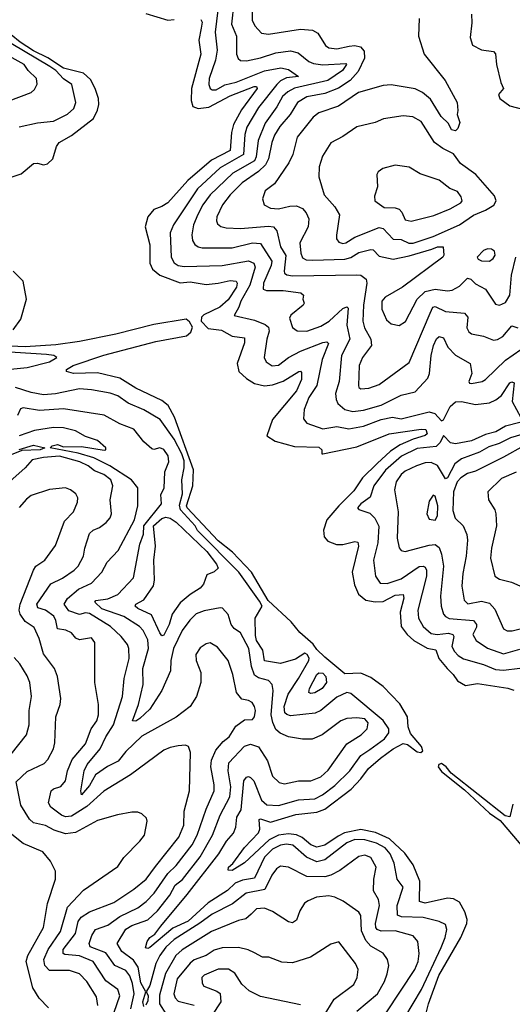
# Model space of a CAD drawing. Extents: x 1552294 to 1694791, y 811929 to 917222.
# Tile 641 of 643: x 1689317 to 1691768, y 904782 to 909687. Entities that reach past the tile are written whole.
import ezdxf

# ---------------------------------------------------------------- set-up
doc = ezdxf.new("R2010")
doc.units = 0

msp = doc.modelspace()

# ---------------------------------------------------------------- linework, layer by layer
at = {"layer": '0CON10XD'}
for points in [[(1690382.2, 909772.2), (1690371.5, 909665), (1690395.3, 909605), (1690396.2, 909515), (1690403.9, 909493.9), (1690415, 909484.4), (1690445, 909482.5), (1690515, 909496.9), (1690592.1, 909522.1), (1690665, 909533), (1690702.5, 909522.5), (1690755, 909479.1), (1690778.5, 909468.5), (1690825, 909462.1), (1690939.4, 909469.4), (1690943.5, 909465), (1690923.3, 909435), (1690850.8, 909385), (1690684.5, 909345.5), (1690651.2, 909328.8), (1690625.2, 909305), (1690596.5, 909253.5), (1690537.8, 909172.2), (1690504.1, 909085), (1690493.6, 909005), (1690485.9, 908985), (1690377.8, 908922.2), (1690264.7, 908815.3), (1690227.8, 908765), (1690202.8, 908717.2), (1690182.2, 908665), (1690173.2, 908615), (1690176.7, 908586.7), (1690187.8, 908567.8), (1690205, 908555.3), (1690225, 908550.5), (1690375, 908551.3), (1690475, 908575.6), (1690515, 908572), (1690571.7, 908485), (1690567.9, 908462.1), (1690530.8, 908375), (1690527.9, 908345), (1690545, 908337.8), (1690628.7, 908338.7), (1690716.7, 908326.7), (1690730, 908315), (1690725.8, 908295), (1690732.9, 908275), (1690727.8, 908265), (1690666.7, 908215), (1690659.1, 908200.9), (1690674.7, 908154.7), (1690698.1, 908138.1), (1690746.1, 908136.1), (1690815, 908160.9), (1690856.5, 908185), (1690925, 908247.9), (1690945, 908256.7), (1690950.7, 908250.7), (1690945.5, 908165), (1690959.5, 908095), (1690918.9, 908015), (1690906.4, 907885), (1690888.6, 907825), (1690891.2, 907795), (1690900, 907775), (1690935, 907745.4), (1690975, 907736.2), (1691027.3, 907742.7), (1691115, 907767.4), (1691215, 907817.2), (1691285, 907833.8), (1691347.7, 907902.3), (1691356.6, 907925)], [(1689945, 909717.9), (1690054.7, 909684.7), (1690085, 909687.9)], [(1690303.6, 909735), (1690289.6, 909625), (1690300.4, 909535), (1690291.2, 909485), (1690260.5, 909395), (1690258.4, 909365), (1690264.2, 909344.2), (1690275, 909337.5), (1690295, 909337.8), (1690337, 909363), (1690394.3, 909375.7), (1690535, 909432.7), (1690617, 909447), (1690655, 909440), (1690703.8, 909405), (1690645, 909397.9), (1690615, 909382.5), (1690596.7, 909365), (1690505, 909250), (1690447.8, 909152.2), (1690436.6, 909115), (1690430, 909015), (1690315, 908949.6), (1690201.7, 908845), (1690082.8, 908665), (1690066.5, 908625), (1690070.3, 908505), (1690085, 908476.4), (1690105, 908463.5), (1690135, 908458), (1690325, 908462.5), (1690455, 908485.3), (1690482.1, 908475), (1690488.1, 908455), (1690462.8, 908365), (1690416.9, 908285), (1690406.7, 908255), (1690383.6, 908213.6), (1690485, 908191.1), (1690538.9, 908168.9), (1690555.8, 908155), (1690559, 908135), (1690546.5, 908095), (1690533.3, 908005), (1690543.1, 907983.1), (1690573.5, 907963.5), (1690605, 907966.4), (1690654.8, 908005.2), (1690715, 908035.2), (1690825, 908078.6), (1690845, 908082.2), (1690854.3, 908075), (1690822.4, 907995), (1690795.4, 907865.4), (1690756.4, 907805), (1690732.5, 907745), (1690729.5, 907699.5), (1690745, 907677.1), (1690825, 907649.6), (1690895, 907660.5), (1690955, 907648.3), (1691027.6, 907662.4), (1691115, 907695.4), (1691172.3, 907707.7), (1691215, 907698.2), (1691355, 907734.5), (1691383.2, 907725), (1691415, 907689.2), (1691425, 907693.8), (1691459.6, 907760.4), (1691485, 907782.8), (1691515, 907785.8), (1691585, 907770.8), (1691655, 907779.3), (1691686.8, 907793.2), (1691713.9, 907815), (1691755, 907878.2), (1691765, 907883.3), (1691777.8, 907877.8), (1691766.9, 907785), (1691810.6, 907705)], [(1690473.4, 909726.6), (1690473.4, 909685), (1690487.4, 909657.4), (1690520.9, 909620.9), (1690554.6, 909614.6), (1690715, 909640.2), (1690774.7, 909634.7), (1690800.6, 909620.6), (1690838.4, 909558.4), (1690855, 909546.8), (1690895, 909542.9), (1690956.2, 909555), (1690985, 909558.2), (1691012.9, 909552.9), (1691031.3, 909531.3), (1691033.5, 909496.5), (1691001.3, 909428.7), (1690961.1, 909385), (1690903.7, 909346.3), (1690835, 909320), (1690745, 909302.5), (1690699.1, 909275), (1690662.1, 909215), (1690611.2, 909155), (1690585, 909112.3), (1690571.1, 909075), (1690554.8, 908995), (1690539.6, 908965), (1690505, 908930.4), (1690424.2, 908875), (1690364.2, 908815), (1690326.6, 908765), (1690298.5, 908705), (1690295.5, 908685), (1690300.8, 908670.8), (1690317.2, 908657.2), (1690345, 908649.7), (1690415, 908646.8), (1690555, 908659.2), (1690579.5, 908655), (1690596.1, 908635), (1690615, 908556.2), (1690642, 908512), (1690632.4, 908435), (1690634.8, 908424.8), (1690646.5, 908416.5), (1690675, 908412.1), (1690995, 908416.9), (1691015, 908413.9), (1691041.4, 908395), (1691044.3, 908375), (1691027.8, 908265), (1691023.9, 908185), (1691032.7, 908152.7), (1691063.4, 908095), (1691068.1, 908065), (1691022.4, 908005), (1691006.7, 907965), (1691002.1, 907865), (1691004.7, 907854.7), (1691015, 907848.5), (1691055, 907852.2), (1691105, 907870.3), (1691255, 907978.9), (1691359.5, 908225), (1691373.1, 908255), (1691385, 908258.9), (1691435, 908233.2), (1691530, 908225), (1691547.5, 908205), (1691542.6, 908152.6), (1691552, 908132), (1691565, 908123.1), (1691625, 908111.3), (1691675, 908091.6), (1691695, 908094.8), (1691720.3, 908109.7), (1691765, 908162.5), (1691795, 908152.9)], [(1691564.3, 909715), (1691567.5, 909672.5), (1691557.9, 909597.9), (1691570.7, 909560.7), (1691615, 909538.1), (1691675, 909529.2), (1691685, 909517.5), (1691690, 909465), (1691710.9, 909375), (1691724.4, 909345), (1691699.2, 909315), (1691705.8, 909295), (1691755, 909258.9), (1691825, 909240)], [(1690218, 909688), (1690225.2, 909675), (1690220.5, 909645), (1690208.8, 909585), (1690218.9, 909515), (1690171.5, 909345), (1690170, 909285), (1690179.4, 909255), (1690205, 909244.4), (1690257.6, 909252.4), (1690365, 909307.5), (1690484.4, 909355), (1690495.6, 909355), (1690499.4, 909345), (1690421.3, 909238.7), (1690381.7, 909165), (1690370.3, 909125), (1690363.5, 909035), (1690272, 908988), (1690153.8, 908886.2), (1690055, 908775.7), (1690025, 908756.5), (1689985, 908742.5), (1689954.1, 908705.9), (1689940.6, 908655), (1689964.2, 908565), (1689963.9, 908475), (1689978.1, 908445), (1690015, 908413.9), (1690115, 908377.2), (1690165, 908381.1), (1690245, 908368.8), (1690305, 908374.1), (1690365, 908388.6), (1690394, 908384), (1690399.2, 908375), (1690395.7, 908355), (1690355, 908292.3), (1690312.8, 908255), (1690232.9, 908217.1), (1690221.4, 908205), (1690220, 908185), (1690255, 908148.2), (1690320.4, 908140.4), (1690375, 908110.6), (1690435, 908102.5), (1690435, 908078), (1690399, 907975), (1690408, 907935), (1690445, 907899.6), (1690485.2, 907875.2), (1690535, 907862.9), (1690575, 907867.7), (1690627.3, 907887.3), (1690705.4, 907935.4), (1690715, 907936.2), (1690719.2, 907929.1), (1690719.4, 907895), (1690695, 907838.4), (1690574.2, 907695), (1690546.3, 907615), (1690587.5, 907587.5), (1690685, 907561.7), (1690805, 907557.8), (1690820.8, 907545), (1690820, 907525), (1690825, 907524.4), (1690995, 907559.9), (1691155.6, 907625), (1691315, 907647.6), (1691337.5, 907645), (1691344.5, 907625), (1691335, 907615.5), (1691275, 907598), (1691210.2, 907569.8), (1691161.6, 907538.4), (1691095, 907477.2), (1691022.8, 907405), (1690980.4, 907339.6), (1690904.4, 907265.6), (1690845.3, 907195), (1690828.1, 907145), (1690831.7, 907111.8), (1690849.7, 907089.7), (1690892.6, 907072.6), (1690925, 907072.2), (1690985, 907087.8), (1690999.4, 907085), (1691002.5, 907065), (1690971.4, 906935), (1690982.5, 906872.5), (1691003.3, 906825), (1691040, 906795), (1691085, 906786.4), (1691125, 906789.3), (1691185, 906819.7), (1691225, 906823.3), (1691229.2, 906805), (1691210, 906735), (1691215.6, 906665), (1691244.4, 906624.4), (1691278.4, 906595), (1691345, 906556.9), (1691387.5, 906547.5), (1691401.9, 906505), (1691443.5, 906455), (1691474.5, 906425), (1691495, 906394.3), (1691535, 906370.8), (1691595, 906380.8), (1691745, 906357.8), (1691776.3, 906346.3)], [(1691305, 909693.8), (1691300.6, 909605), (1691328.9, 909515), (1691434.5, 909385), (1691493.8, 909275), (1691497.5, 909235), (1691493.3, 909215), (1691506.9, 909175), (1691496.9, 909145), (1691485, 909134.5), (1691465, 909138.5), (1691450.2, 909170.2), (1691414.7, 909205), (1691360.8, 909290.8), (1691321.5, 909325), (1691285, 909342.9), (1691165, 909362.4), (1691125, 909359.2), (1691003.1, 909325), (1690902.9, 909257.1), (1690805, 909222.7), (1690777.4, 909202.6), (1690697, 909103), (1690676.8, 909015), (1690655.4, 908975), (1690585, 908869.5), (1690537.8, 908835), (1690524.4, 908795), (1690534.2, 908765), (1690565, 908748.2), (1690605, 908745.4), (1690660.9, 908759.1), (1690695, 908759.7), (1690725, 908746.2), (1690741.8, 908725), (1690756.1, 908695), (1690752.2, 908655), (1690711.6, 908575), (1690716.3, 908525), (1690725, 908500.5), (1690741.8, 908491.8), (1690775, 908489.3), (1690935, 908494.8), (1690965, 908502.3), (1691005, 908527.1), (1691065, 908542.2), (1691075, 908540.9), (1691105, 908509.4), (1691175, 908494.1), (1691255, 908510.4), (1691368.1, 908545), (1691395.3, 908555.3), (1691423.8, 908555), (1691428, 908515), (1691422.5, 908505), (1691222.1, 908355), (1691135.5, 908304.5), (1691119.2, 908285), (1691118.6, 908245), (1691142.2, 908192.2), (1691165, 908171.8), (1691205, 908164.6), (1691236.4, 908183.6), (1691294.6, 908295), (1691335, 908333.5), (1691385, 908345.2), (1691445, 908336.5), (1691469.4, 908340.6), (1691505, 908359.6), (1691545, 908399.3), (1691561.5, 908395), (1691585, 908371.6), (1691634.4, 908344.4), (1691685, 908270), (1691705, 908265.7), (1691735, 908278.6), (1691756.2, 908315), (1691763.6, 908415), (1691785.9, 908504.1)], [(1689265, 908900), (1689325, 908918.9), (1689385, 908970.6), (1689405, 908972.5), (1689435, 908964.7), (1689455, 908968.7), (1689482.4, 908995), (1689500.8, 909055), (1689513.9, 909075), (1689575, 909109.8), (1689685, 909194.6), (1689705, 909236.9), (1689710.2, 909265), (1689708.6, 909295), (1689693, 909345), (1689669.4, 909389.4), (1689635, 909420.3), (1689535, 909446), (1689456.6, 909496.6), (1689385, 909532.3), (1689318.8, 909575), (1689275, 909611.7)], [(1689315, 909154.4), (1689406, 909174), (1689485, 909182), (1689555, 909216.4), (1689586.4, 909245), (1689597.1, 909275), (1689576.2, 909365), (1689535, 909392.6), (1689496.8, 909435), (1689467.8, 909455), (1689275, 909569.1)], [(1689265, 909282.7), (1689374.2, 909325), (1689390.1, 909339.9), (1689404, 909366), (1689400.4, 909395), (1689359.2, 909435), (1689339.5, 909465), (1689265, 909505.2)], [(1690925, 908571.8), (1690940, 908575), (1690985, 908604.2), (1691105, 908652.9), (1691125, 908647.9), (1691174.8, 908594.8), (1691215, 908592.1), (1691253.6, 908573.6), (1691275, 908574.4), (1691375, 908607), (1691505, 908666.1), (1691575, 908714.2), (1691635, 908738.8), (1691676.5, 908763.5), (1691688.4, 908785), (1691679.2, 908809.2), (1691585.8, 908915.8), (1691510.7, 908970.7), (1691475, 909019.7), (1691422.5, 909045), (1691381.5, 909075), (1691315, 909180), (1691273.4, 909203.4), (1691225, 909208.5), (1691127, 909193), (1691085, 909175.5), (1690995, 909153.8), (1690925, 909105.5), (1690865, 909074.4), (1690823, 909007), (1690807.5, 908955), (1690805.5, 908905), (1690831.5, 908815), (1690885.9, 908755.9), (1690908.5, 908715), (1690893.5, 908613.5), (1690893.3, 908595), (1690905, 908578.9), (1690925, 908571.8)], [(1691265, 908684), (1691377.6, 908712.4), (1691458.8, 908745), (1691511.9, 908775), (1691518.2, 908785), (1691514.4, 908805), (1691495, 908832.2), (1691457.1, 908847.1), (1691405, 908887.8), (1691309.3, 908919.3), (1691255, 908952.2), (1691185, 908962.2), (1691124.5, 908945.5), (1691101.3, 908928.7), (1691094.3, 908915.7), (1691098.1, 908855), (1691082.4, 908807.6), (1691084.4, 908785), (1691131.1, 908751.1), (1691185, 908750), (1691205, 908742.8), (1691219, 908729), (1691235, 908690.9), (1691265, 908684)], [(1691655, 908483.8), (1691673.1, 908496.9), (1691683.5, 908515), (1691678.9, 908535), (1691665, 908544.6), (1691645, 908545.9), (1691625, 908537.6), (1691593.1, 908505), (1691597.5, 908495), (1691615.4, 908485.4), (1691655, 908483.8)], [(1689285, 908141.7), (1689323.6, 908195), (1689351, 908295), (1689333.9, 908385), (1689285, 908434.3)], [(1691341.6, 904745), (1691351.7, 904785), (1691402.4, 904925), (1691511.5, 905115), (1691541.5, 905185), (1691544, 905205), (1691532.3, 905242.3), (1691505, 905290.5), (1691475, 905306.9), (1691445, 905311.5), (1691335, 905286.7), (1691305.5, 905295), (1691308, 905395), (1691275, 905477.5), (1691233.2, 905535), (1691157, 905607), (1691087.4, 905637.4), (1691015, 905652.8), (1690933.5, 905636.5), (1690900.9, 905619.1), (1690835, 905574.5), (1690795, 905565.5), (1690765, 905576.6), (1690723.2, 905613.2), (1690695, 905627.2), (1690655, 905631.3), (1690604.6, 905625.4), (1690559.1, 905600.9), (1690435, 905487.3), (1690375, 905449.4), (1690355, 905450), (1690355.7, 905465), (1690377.1, 905482.9), (1690435, 905563.3), (1690505, 905636.2), (1690512.3, 905655), (1690508, 905702), (1690515, 905705.3), (1690565, 905690), (1690691.7, 905728.3), (1690795, 905739.8), (1690836.1, 905753.9), (1690966.6, 905853.4), (1691015.1, 905904.9), (1691053, 905957), (1691111.7, 906008.3), (1691175, 906055.6), (1691225, 906081.5), (1691246.6, 906076.6), (1691295, 906039.6), (1691313.4, 906036.6), (1691323.1, 906045), (1691316.9, 906066.9), (1691261.4, 906131.4), (1691249.3, 906165), (1691246.7, 906215), (1691208.5, 906278.5), (1691125.1, 906365.1), (1691065, 906409.5), (1691015, 906432.6), (1690935, 906429.3), (1690835, 906510.7), (1690795, 906550), (1690777, 906577), (1690710.9, 906635), (1690667.3, 906687.3), (1690553.8, 906793.8), (1690471, 906935), (1690375.7, 907035), (1690305, 907091.6), (1690150.2, 907255), (1690147.6, 907265), (1690178.3, 907365), (1690181.4, 907445), (1690087.8, 907707.8), (1690055.8, 907765.8), (1690025, 907790.8), (1689895, 907852.5), (1689815, 907901.5), (1689705, 907928.9), (1689584.5, 907924.5), (1689549.2, 907935), (1689550.8, 907945), (1689583.5, 907965), (1689735.5, 908015.5), (1689995, 908084.1), (1690147.1, 908112.9), (1690169, 908131), (1690176.8, 908155), (1690162.8, 908182.8), (1690145.6, 908195.6), (1689985, 908169.5), (1689795, 908120.6), (1689615, 908084.7), (1689497.6, 908067.6), (1689345, 908058.3), (1689235, 908062.9)], [(1691356.6, 907925), (1691364.2, 908015), (1691376.1, 908063.9), (1691391.7, 908098.3), (1691405, 908109.7), (1691425, 908102.9), (1691446.6, 908056.6), (1691485, 908016.1), (1691557.8, 907975), (1691567.5, 907925), (1691551.4, 907885), (1691555.8, 907875.8), (1691564.7, 907874.7), (1691617.5, 907885), (1691635, 907894.7), (1691735, 907991.3), (1691810, 908045)], [(1689205, 907939.6), (1689355, 907954.5), (1689465, 907983.3), (1689501.2, 908005), (1689486.7, 908015), (1689449.8, 908019.8), (1689215, 908034)], [(1690018.7, 905171.3), (1690151.1, 905328.9), (1690308.1, 905531.9), (1690345.8, 905595), (1690381.4, 905635), (1690391.7, 905665), (1690397.3, 905715), (1690419.3, 905750.7), (1690432.6, 905895), (1690445, 905914.4), (1690455, 905917.8), (1690465, 905912.5), (1690481.8, 905895), (1690519.5, 905799.5), (1690546, 905776), (1690605, 905773), (1690705, 905801), (1690785, 905806), (1690824.4, 905825.6), (1690885, 905872.4), (1690959.2, 905945), (1691015, 906020.8), (1691058.5, 906051.5), (1691132.9, 906105), (1691153.3, 906135), (1691153.9, 906155), (1691125.9, 906195.9), (1690965, 906330.7), (1690945, 906334.7), (1690895, 906311.6), (1690815, 906246.2), (1690787, 906233), (1690665, 906219.4), (1690645.5, 906225.5), (1690637.1, 906235), (1690632.5, 906265), (1690652.1, 906327.9), (1690704.9, 906405.1), (1690755.8, 906495), (1690757.2, 906507.2), (1690747.9, 906525), (1690735, 906531.1), (1690688.7, 906501.3), (1690615, 906480.1), (1690535, 906493.1), (1690527.2, 906547.2), (1690495.2, 906595), (1690489.6, 906619.6), (1690488.9, 906705), (1690524.3, 906765), (1690510.4, 906790.4), (1690407.5, 906935), (1690202.6, 907142.6), (1690190, 907165), (1690116.9, 907245), (1690111.9, 907268.1), (1690126.7, 907325), (1690124, 907395), (1690135.6, 907454.4), (1690135, 907489.1), (1690123.1, 907525), (1690085, 907597.1), (1690016.1, 907696.1), (1689935, 907743.2), (1689856.5, 907776.5), (1689805, 907812.9), (1689766.6, 907826.6), (1689673.6, 907843.6), (1689615, 907847.6), (1689495, 907823), (1689435, 907817.7), (1689375, 907830), (1689296.2, 907855)], [(1689935, 904771.9), (1689930, 904795), (1689944.5, 904845), (1689919.4, 904889.4), (1689906.4, 904966.4), (1689882.6, 905002.6), (1689825, 905044.7), (1689802.9, 905085), (1689845, 905156.7), (1689875, 905175.2), (1689955, 905203.5), (1690002.9, 905247.1), (1690064.6, 905325.4), (1690090, 905375), (1690126.9, 905403.1), (1690215, 905516.4), (1690276.5, 905625), (1690314.6, 905724.6), (1690362.2, 905815), (1690367.2, 905865), (1690354.4, 905945), (1690357.8, 905985), (1690435, 906068.2), (1690465, 906078.4), (1690505, 906064.2), (1690550.7, 905995), (1690575, 905919.4), (1690607.7, 905887.7), (1690635, 905880.7), (1690705, 905894.7), (1690765.5, 905895.5), (1690815, 905914.7), (1690852.2, 905947.8), (1690945, 906080.4), (1691016.7, 906125), (1691046.7, 906155), (1691050.5, 906185), (1691035, 906203.5), (1690995, 906210), (1690945, 906206.2), (1690915, 906194.5), (1690821.8, 906125), (1690773.1, 906103.1), (1690725, 906102.7), (1690655, 906113.8), (1690613.1, 906133.1), (1690591.5, 906151.5), (1690575.8, 906185.8), (1690568.8, 906225), (1690577.5, 906345), (1690573.1, 906375), (1690555.7, 906395.7), (1690505, 906407.8), (1690485, 906422.1), (1690470.8, 906465), (1690456.7, 906555), (1690415, 906633.4), (1690385, 906654.8), (1690368.5, 906675), (1690354.2, 906724.2), (1690325.8, 906755), (1690315, 906757.8), (1690235, 906743.1), (1690195, 906726.7), (1690163.6, 906696.4), (1690125.3, 906645), (1690083, 906555), (1690069.3, 906495), (1690067.1, 906442.9), (1690024.1, 906345.9), (1689965, 906252.9), (1689915, 906206.7), (1689895, 906192.8), (1689878.9, 906195), (1689908.9, 906275), (1689932.2, 906375), (1689929.8, 906455), (1689958.6, 906555), (1689955, 906597.5), (1689931.7, 906645), (1689913.2, 906665), (1689834.6, 906714.6), (1689725, 906752.1), (1689690.4, 906785), (1689696.4, 906793.6), (1689755, 906802.8), (1689806.1, 906823.9), (1689883.3, 906906.8), (1689914.8, 907075), (1689933.4, 907125), (1689935.4, 907165), (1690023.1, 907275), (1690018.8, 907321.2), (1690036, 907354), (1690040, 907435), (1690058.9, 907485), (1690056.4, 907515), (1690035, 907546.9), (1690015, 907553.6), (1689985, 907545.5), (1689975, 907549.6), (1689934.5, 907585), (1689885, 907648), (1689815, 907674.5), (1689736.7, 907716.7), (1689535, 907748.4), (1689415, 907740.2), (1689335, 907753.3), (1689321.4, 907748.6), (1689306.5, 907715)], [(1689869.3, 904759.3), (1689886.1, 904835), (1689879.1, 904885), (1689865, 904923.3), (1689845, 904950.5), (1689790, 904975), (1689745, 905038.5), (1689668.5, 905068.5), (1689663.3, 905085), (1689675.6, 905124.4), (1689695, 905154.7), (1689755, 905176.7), (1689815, 905219), (1689905, 905263), (1689946.6, 905293.5), (1689985.7, 905335), (1690055, 905434.3), (1690095, 905473.2), (1690175, 905577.1), (1690200.5, 905625), (1690244.7, 905754.7), (1690284.2, 905845), (1690284.7, 905875), (1690267.8, 905965), (1690271.3, 905998.7), (1690292.5, 906047.5), (1690329, 906091), (1690359.2, 906115), (1690392.2, 906167.8), (1690435, 906198.5), (1690475, 906201.2), (1690485.3, 906215), (1690489.7, 906245), (1690486.1, 906266.1), (1690473.3, 906285), (1690455, 906296.4), (1690422.9, 906302.9), (1690395.7, 906335), (1690377.5, 906425), (1690355, 906494.3), (1690301.9, 906561.9), (1690265, 906582.2), (1690245, 906577.5), (1690215, 906558.5), (1690193.9, 906525), (1690194.7, 906494.7), (1690218.5, 906435), (1690218.5, 906385), (1690196.5, 906315), (1690165, 906265.6), (1690095, 906212.9), (1689925, 906117.3), (1689845, 906041.1), (1689807.1, 905992.9), (1689753.9, 905966.1), (1689694.3, 905925.7), (1689665, 905872.6), (1689625, 905825.6), (1689621, 905845), (1689637.9, 905945), (1689652.6, 905977.4), (1689716.8, 906055), (1689745, 906113.8), (1689783.7, 906175), (1689828.4, 906315), (1689836.5, 906405), (1689861.2, 906505), (1689860.7, 906555), (1689852.9, 906575), (1689822, 906615), (1689768.9, 906665), (1689665, 906729.8), (1689645, 906732), (1689614.6, 906724.6), (1689561.6, 906741.6), (1689538.1, 906775), (1689555, 906803.8), (1689609.3, 906850.7), (1689675, 906880.4), (1689725.3, 906934.7), (1689751.8, 906985), (1689807.3, 907042.7), (1689888.6, 907195), (1689905.3, 907264.7), (1689905, 907355.4), (1689874, 907395), (1689766.1, 907465), (1689685.3, 907505.3), (1689608, 907528), (1689468.5, 907555), (1689478.8, 907565), (1689505, 907570.3), (1689535, 907560), (1689625, 907560.4), (1689736.7, 907543.2), (1689746.2, 907545), (1689745.5, 907555), (1689705, 907590.3), (1689645, 907611.1), (1689595, 907638.5), (1689535, 907653.7), (1689485, 907655.2), (1689391.1, 907641.1), (1689315, 907614.8)], [(1691805, 907680), (1691735, 907663.1), (1691686.5, 907633.5), (1691635, 907620.8), (1691565, 907588.5), (1691485, 907573.9), (1691460.1, 907580.1), (1691425, 907616.2), (1691409.6, 907580.4), (1691389, 907561), (1691295, 907550.6), (1691216.4, 907513.6), (1691137.3, 907442.7), (1691079.1, 907365), (1691060.8, 907309.2), (1691014.4, 907275), (1690998.6, 907255), (1691005, 907247.5), (1691059.1, 907229.1), (1691083.8, 907203.8), (1691104.5, 907164.5), (1691099.1, 907080.9), (1691076.7, 906995), (1691086.6, 906915), (1691110.3, 906880.3), (1691145, 906878.6), (1691215, 906901.4), (1691305, 906962.5), (1691325, 906965.3), (1691335, 906959.2), (1691341.9, 906945), (1691340.9, 906915), (1691297.5, 906745), (1691300.6, 906705), (1691324, 906664), (1691365, 906629.2), (1691394.1, 906624.1), (1691450.8, 906630.8), (1691471.8, 906625), (1691477.3, 906615), (1691467.7, 906565), (1691479.8, 906539.8), (1691499, 906519), (1691525, 906503.2), (1691625, 906474.3), (1691685, 906450.3), (1691725, 906447.4), (1691805, 906457.5)], [(1691815, 907620.1), (1691759.1, 907605), (1691703.2, 907576.8), (1691650.8, 907559.2), (1691605, 907532.9), (1691515, 907500), (1691481.7, 907475), (1691445, 907405.5), (1691435, 907400.5), (1691396.1, 907466.1), (1691365, 907480.7), (1691335, 907479), (1691292.2, 907465), (1691235, 907438.1), (1691215, 907421.6), (1691191, 907385), (1691182.5, 907345), (1691199.7, 907235), (1691195.2, 907105.2), (1691205.4, 907055.4), (1691215, 907043.3), (1691235, 907037.5), (1691355, 907069.7), (1691385, 907072.6), (1691405, 907058.5), (1691416.2, 907025), (1691425.3, 906965), (1691410.8, 906815), (1691414.7, 906765), (1691426.1, 906725), (1691435, 906713.3), (1691454.2, 906704.2), (1691575, 906694.7), (1691590.3, 906675), (1691589.2, 906660.7), (1691570.9, 906625), (1691587.5, 906595), (1691645, 906557.1), (1691725, 906528.6), (1691805, 906551.6)], [(1689313.8, 907546.2), (1689385, 907567), (1689442.7, 907555), (1689419.2, 907545), (1689328.1, 907541.9), (1689222, 907498)], [(1691825, 907564.5), (1691725, 907508), (1691585, 907438.2), (1691545, 907425.8), (1691512.8, 907405), (1691494.5, 907385), (1691476.2, 907335), (1691471.9, 907241.9), (1691483.2, 907203.2), (1691523.5, 907165), (1691542.5, 907122.5), (1691545.6, 907095), (1691539.1, 907015), (1691522.3, 906927.7), (1691517.6, 906865), (1691528.7, 906795), (1691547.6, 906777.6), (1691615, 906791.1), (1691655, 906780.7), (1691680.4, 906750.4), (1691725, 906653.3), (1691741.9, 906641.9), (1691767.7, 906642.3), (1691807.5, 906652.5)], [(1689759.2, 904660.8), (1689814.7, 904825), (1689805, 904855.5), (1689745, 904898.8), (1689682.2, 904995), (1689615, 905023.6), (1689541, 905031), (1689533.9, 905035), (1689533.9, 905055), (1689595, 905134.6), (1689607.9, 905195), (1689623.8, 905216.2), (1689665, 905242.8), (1689785, 905289.4), (1689885.5, 905355), (1689946.5, 905405), (1689992, 905468), (1690109.2, 905615), (1690133.3, 905675), (1690136, 905745), (1690162, 905845), (1690167.2, 906037.2), (1690156.2, 906066.2), (1690142.4, 906072.4), (1690105, 906069.6), (1690065, 906061.5), (1690035, 906047.8), (1689867.8, 905925), (1689735, 905844.1), (1689651.9, 905768.1), (1689575, 905718.6), (1689545.6, 905715.6), (1689525, 905724.2), (1689472.1, 905765), (1689460, 905785), (1689474.1, 905845.9), (1689484.8, 905855.2), (1689522.6, 905867.4), (1689544.3, 905895.7), (1689555, 905945.7), (1689579, 906001), (1689645, 906080), (1689673.5, 906155), (1689700.7, 906195), (1689709.4, 906225), (1689709.3, 906275), (1689691.2, 906385), (1689691.1, 906585), (1689675, 906607.5), (1689615, 906598), (1689597, 906607), (1689575, 906632), (1689546.7, 906646.7), (1689505, 906652.5), (1689497.6, 906695), (1689487.5, 906715), (1689445, 906745.9), (1689406.8, 906756.8), (1689402.8, 906775), (1689472.5, 906877.5), (1689530.5, 906905), (1689588.2, 906945), (1689607.3, 906965), (1689633.9, 907015), (1689640.8, 907055), (1689665, 907127.5), (1689682, 907145), (1689715, 907156.7), (1689747.7, 907182.3), (1689766.5, 907205), (1689773.9, 907226.1), (1689767.2, 907295), (1689780, 907365), (1689770.4, 907395), (1689735, 907420.8), (1689690.1, 907440.1), (1689657.1, 907465), (1689615.8, 907485), (1689515, 907513.2), (1689435, 907507), (1689380, 907495), (1689344.8, 907455.2), (1689223.7, 907346.3)], [(1691786.9, 907433.1), (1691715, 907402.1), (1691647.1, 907335), (1691648.9, 907295), (1691680.9, 907245), (1691686.9, 907225), (1691690, 907165), (1691664.2, 907055), (1691659.1, 907005), (1691681.9, 906915), (1691705, 906899.5), (1691764.6, 906884.6), (1691805, 906866.9)], [(1689803.9, 905726.1), (1689705, 905697.8), (1689595, 905638.6), (1689545, 905631.8), (1689489.4, 905649.4), (1689445, 905672.4), (1689385, 905686.5), (1689366.4, 905705), (1689323.2, 905775), (1689299.8, 905890.2), (1689355, 905941.6), (1689438.9, 905981.1), (1689457.8, 906002.2), (1689484.7, 906055), (1689492.5, 906085), (1689496.9, 906215), (1689519.2, 906275), (1689522.5, 906305), (1689505.3, 906415), (1689490.4, 906455), (1689435, 906528), (1689414, 906605), (1689388.6, 906658.6), (1689345, 906690), (1689320.2, 906725), (1689314.8, 906745), (1689320, 906775), (1689385.4, 906945), (1689397.8, 906965), (1689441.8, 906995), (1689495, 907067.5), (1689540.8, 907189.3), (1689584.4, 907235), (1689605, 907283.3), (1689606.9, 907305), (1689595.8, 907325), (1689570, 907345), (1689545, 907354.5), (1689465, 907346.4), (1689375, 907317.3), (1689350.8, 907299.2), (1689315, 907257.3)], [(1691385, 907193.6), (1691396.2, 907215), (1691397.6, 907265), (1691385, 907314), (1691375, 907319.2), (1691355, 907288.8), (1691342.7, 907225), (1691355, 907198.6), (1691385, 907193.6)], [(1690025, 906617.3), (1690015, 906632.5), (1689973.2, 906723.2), (1689905, 906753.2), (1689891.5, 906765), (1689894.4, 906775.6), (1689935, 906796.9), (1689982.6, 906867.4), (1689988, 906895), (1689984.8, 906994.8), (1689993, 907065), (1689983.3, 907165), (1690025, 907201.6), (1690045, 907208.6), (1690065, 907204.8), (1690095, 907184.3), (1690248.4, 907038.4), (1690296.5, 906975), (1690305.3, 906955), (1690285, 906936.2), (1690248.8, 906921.2), (1690231.1, 906875), (1690215.4, 906855), (1690165, 906823.5), (1690115, 906782.4), (1690076, 906725), (1690061.6, 906675), (1690035, 906620.9), (1690025, 906617.3)], [(1689275, 906027.9), (1689351.2, 906125), (1689363.8, 906175), (1689364.6, 906245), (1689375.5, 906315), (1689367.5, 906385), (1689355, 906419.2), (1689317.9, 906477.9), (1689289.3, 906509.3)], [(1690765, 906330.4), (1690755.8, 906335), (1690758.4, 906355), (1690795, 906425.4), (1690805.8, 906434.2), (1690825, 906432), (1690840, 906415), (1690844.1, 906385), (1690822.1, 906355), (1690785, 906334.3), (1690765, 906330.4)], [(1691770.4, 905779.6), (1691755, 905716), (1691731.8, 905721.8), (1691463.1, 905933.1), (1691439.1, 905965), (1691415, 905981), (1691402.6, 905977.4), (1691399.8, 905965), (1691415, 905941.9), (1691530.8, 905850.8), (1691654.9, 905734.9), (1691707.1, 905697.1), (1691886.6, 905486.6)], [(1689705.8, 904775.8), (1689699.6, 904819.6), (1689651.6, 904895), (1689615, 904934.7), (1689565, 904951), (1689465, 904950.3), (1689443, 904975), (1689437.7, 905005), (1689459.3, 905055), (1689520.6, 905145), (1689555, 905265.9), (1689635, 905351.2), (1689805, 905468.1), (1689835, 905512.9), (1689915.7, 905595), (1689937.8, 905625), (1689952, 905695), (1689948.6, 905708.6), (1689925, 905731.2), (1689905, 905740), (1689875, 905739.4), (1689803.9, 905726.1)], [(1689460, 904765), (1689413.4, 904813.4), (1689383.3, 904863.3), (1689349.8, 904995), (1689357.8, 905025), (1689436.3, 905165), (1689455.9, 905285), (1689495.4, 905405), (1689495.3, 905445.3), (1689470.8, 905495), (1689431.7, 905541.7), (1689335, 905583.8), (1689278.6, 905628.6)], [(1691233.1, 904716.9), (1691316.7, 904855), (1691414.8, 905065), (1691434.2, 905115), (1691442.1, 905155), (1691435, 905179.4), (1691403.8, 905195), (1691325.2, 905215.2), (1691217.4, 905217.4), (1691196.9, 905226.9), (1691195.2, 905275), (1691225.3, 905365), (1691195.2, 905405.2), (1691181, 905485), (1691161, 905531), (1691135, 905562), (1691092.3, 905585), (1691035, 905601), (1690985, 905602.4), (1690945, 905587.3), (1690835, 905502.4), (1690795, 905491.7), (1690744.6, 905514.6), (1690675.6, 905575.6), (1690645, 905580.6), (1690615, 905575.1), (1690574.8, 905555), (1690534.4, 905515), (1690485, 905411.2), (1690425, 905401.2), (1690388.8, 905385), (1690350.4, 905349.6), (1690255, 905288.3), (1690155, 905195.6), (1690079.3, 905160.7), (1689965, 905065.4), (1689955, 905060.5), (1689943.8, 905063.8), (1689951.7, 905095), (1689965, 905114.6), (1689988.8, 905131.2), (1690018.7, 905171.3)], [(1691305.3, 905035), (1691297.5, 905095), (1691275, 905122.7), (1691185, 905148.6), (1691115, 905146.2), (1691096.2, 905155), (1691089.5, 905165), (1691087.8, 905185), (1691107.2, 905275), (1691101.8, 905305), (1691077.3, 905347.3), (1691078.8, 905405), (1691091.2, 905465), (1691065, 905513.3), (1691035, 905524.6), (1691005, 905518.5), (1690910.6, 905449.4), (1690864.8, 905425.2), (1690835, 905417.2), (1690745, 905418.6), (1690655, 905465.9), (1690615, 905469.6), (1690595, 905456.2), (1690571.9, 905425), (1690536.7, 905353.3), (1690444.3, 905335.7), (1690376.7, 905283.3), (1690275, 905230.8), (1690213.4, 905186.6), (1690085, 905105.5), (1690045, 905066.3), (1690014.5, 905025), (1689994.2, 904985), (1689965, 904876.5), (1689946.7, 904845), (1689956.3, 904826.4), (1689955, 904799.2), (1689945, 904777.8)], [(1690995, 904748.2), (1691097.3, 904835), (1691132.2, 904895), (1691145.8, 904934.2), (1691153.2, 904975), (1691147.9, 905005), (1691125, 905037.3), (1691065, 905071.6), (1691039.7, 905099.7), (1691017.8, 905147.8), (1691014, 905224), (1691005, 905240.5), (1690925.8, 905295.8), (1690885.8, 905315.7), (1690855, 905322), (1690794.6, 905315.4), (1690751.7, 905298.3), (1690734.4, 905285.6), (1690711.7, 905248.3), (1690695, 905201.2), (1690675, 905187.5), (1690655, 905193.1), (1690574.8, 905244.8), (1690535, 905260.6), (1690495, 905257.5), (1690468.2, 905231.8), (1690442.2, 905207.8), (1690405, 905199.4), (1690272.1, 905145), (1690126.3, 905053.7), (1690094, 905026), (1690042.4, 904935), (1690012.2, 904827.8), (1690012.4, 904785), (1690043.5, 904735)], [(1690772.2, 904627.8), (1690882.4, 904807.6), (1690979, 904881), (1690996.2, 904915), (1691001.5, 904955), (1690987.9, 904985), (1690905, 905092.9), (1690865, 905081.4), (1690763.6, 905016.4), (1690675, 904988.9), (1690622.1, 904992.1), (1690556.8, 905016.8), (1690525, 905017.1), (1690485, 905037.8), (1690454, 905054), (1690405, 905064.7), (1690325, 905063.5), (1690285, 905051.6), (1690245, 905025.7), (1690185, 905003.3), (1690165, 904987.1), (1690101.2, 904908.8), (1690084.8, 904835), (1690090.3, 904815), (1690105, 904797.4), (1690185, 904777.4)], [(1691139.9, 904740.1), (1691282.5, 904955), (1691300, 904995), (1691305.3, 905035)], [(1690715, 904778.9), (1690515, 904821.3), (1690458.4, 904848.4), (1690422.1, 904882.1), (1690387.2, 904937.2), (1690356.6, 904956.6), (1690305, 904957.3), (1690235, 904927.9), (1690223.6, 904915), (1690225, 904887.5), (1690232.7, 904872.7), (1690298, 904848), (1690315.2, 904835.2), (1690318.6, 904795), (1690273.7, 904726.3)]]:
    msp.add_lwpolyline(points, dxfattribs=at)

doc.saveas('drawing.dxf')
